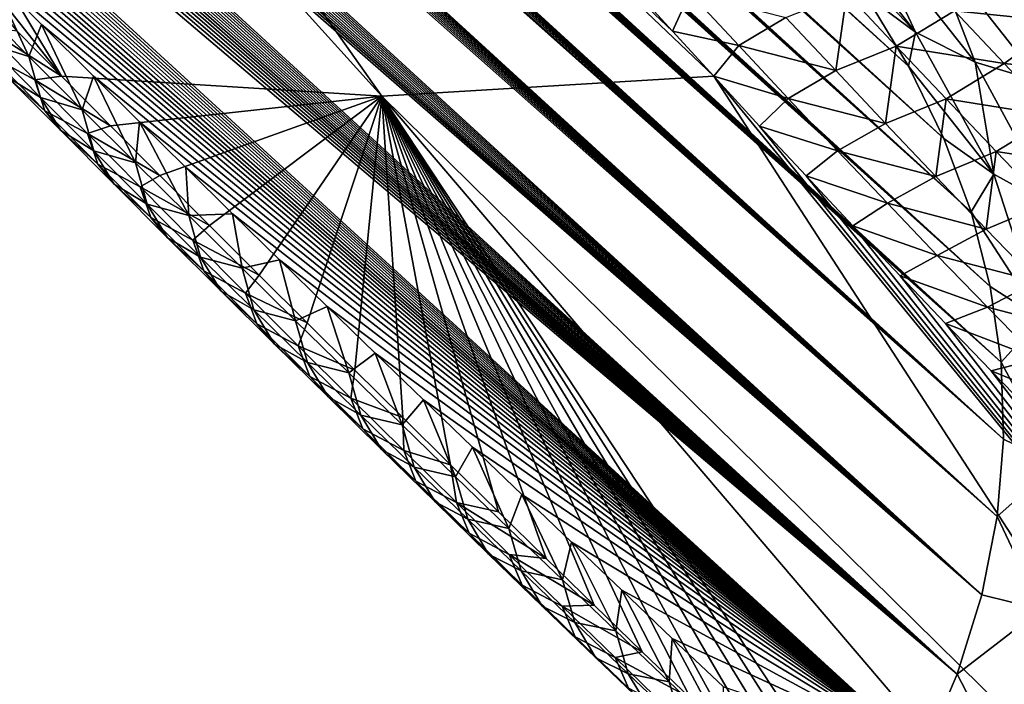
# Model space of a CAD drawing. Header units: metres. Extents: x -82 to 82, y -464 to 32.
# Tile 255 of 409: x 46.47 to 50.74, y -59.53 to -56.65. Entities that reach past the tile are written whole.
import ezdxf

# ---------------------------------------------------------------- set-up
doc = ezdxf.new("R2010")
doc.units = ezdxf.units.M
doc.layers.add('solid_K244121000C07', color=7, linetype='CONTINUOUS')

msp = doc.modelspace()

# ---------------------------------------------------------------- linework, layer by layer
at = {"layer": 'solid_K244121000C07'}
for points in [[(61.631996, -56.849319, 54.552105), (40.66814, -37.972694, 35.794323), (40.728973, -37.791538, 35.631664)], [(62.209717, -56.540936, 54.312782), (61.631996, -56.849319, 54.552105), (40.728973, -37.791538, 35.631664)], [(61.631996, -56.849319, 54.552105), (40.617599, -38.174721, 35.973637), (40.66814, -37.972694, 35.794323)], [(50.329369, -56.849167, 66.917664), (29.945398, -38.178215, 47.651592), (30.137812, -38.402126, 47.596096)], [(50.329369, -56.849167, 66.917664), (50.142754, -56.54076, 67.514549), (29.945398, -38.178215, 47.651592)], [(61.631996, -56.849319, 54.552105), (40.579266, -38.398842, 36.170464), (40.617599, -38.174721, 35.973637)], [(50.329369, -56.849167, 66.917664), (30.137812, -38.402126, 47.596096), (30.349646, -38.649281, 47.552486)], [(61.039097, -57.163033, 54.758682), (40.554665, -38.646141, 36.385517), (40.579266, -38.398842, 36.170464)], [(61.631996, -56.849319, 54.552105), (61.039097, -57.163033, 54.758682), (40.579266, -38.398842, 36.170464)], [(50.329369, -56.849167, 66.917664), (30.349646, -38.649281, 47.552486), (30.582144, -38.921062, 47.522865)], [(61.039097, -57.163033, 54.758682), (40.545719, -38.917946, 36.619766), (40.554665, -38.646141, 36.385517)], [(50.329369, -56.849167, 66.917664), (30.582144, -38.921062, 47.522865), (30.706606, -39.066704, 47.513947)], [(61.039097, -57.163033, 54.758682), (40.547874, -39.06361, 36.744553), (40.545719, -38.917946, 36.619766)], [(50.48201, -57.16291, 66.308578), (30.706606, -39.066704, 47.513947), (30.836563, -39.218914, 47.509056)], [(50.48201, -57.16291, 66.308578), (50.329369, -56.849167, 66.917664), (30.706606, -39.066704, 47.513947)], [(61.039097, -57.163033, 54.758682), (40.554585, -39.215878, 36.874485), (40.547874, -39.06361, 36.744553)], [(50.48201, -57.16291, 66.308578), (30.836563, -39.218914, 47.509056), (30.972158, -39.377872, 47.508381)], [(60.431091, -57.481873, 54.931973), (40.566017, -39.374905, 37.00967), (40.554585, -39.215878, 36.874485)], [(61.039097, -57.163033, 54.758682), (60.431091, -57.481873, 54.931973), (40.554585, -39.215878, 36.874485)], [(50.48201, -57.16291, 66.308578), (30.972158, -39.377872, 47.508381), (31.113953, -39.544106, 47.512585)], [(60.431091, -57.481873, 54.931973), (40.582859, -39.541218, 37.150597), (40.566017, -39.374905, 37.00967)], [(50.48201, -57.16291, 66.308578), (31.113953, -39.544106, 47.512585), (31.261721, -39.717461, 47.521469)], [(60.431091, -57.481873, 54.931973), (40.604885, -39.714657, 37.29705), (40.582859, -39.541218, 37.150597)], [(50.48201, -57.16291, 66.308578), (31.261721, -39.717461, 47.521469), (31.41572, -39.898212, 47.535343)], [(60.431091, -57.481873, 54.931973), (40.632435, -39.8955, 37.449268), (40.604885, -39.714657, 37.29705)], [(50.48201, -57.16291, 66.308578), (31.41572, -39.898212, 47.535343), (31.576515, -40.086906, 47.55484)], [(60.431091, -57.481873, 54.931973), (40.666206, -40.084286, 37.607754), (40.632435, -39.8955, 37.449268)], [(50.600136, -57.481781, 65.687431), (31.576515, -40.086906, 47.55484), (31.743795, -40.283306, 47.579674)], [(50.600136, -57.481781, 65.687431), (50.48201, -57.16291, 66.308578), (31.576515, -40.086906, 47.55484)], [(60.431091, -57.481873, 54.931973), (40.705879, -40.280777, 37.772213), (40.666206, -40.084286, 37.607754)], [(50.600136, -57.481781, 65.687431), (31.743795, -40.283306, 47.579674), (31.917967, -40.487816, 47.610321)], [(59.808079, -57.805595, 55.07132), (40.751965, -40.48539, 37.943024), (40.705879, -40.280777, 37.772213)], [(60.431091, -57.481873, 54.931973), (59.808079, -57.805595, 55.07132), (40.705879, -40.280777, 37.772213)], [(50.600136, -57.481781, 65.687431), (31.917967, -40.487816, 47.610321), (32.099594, -40.700974, 47.647415)], [(59.808079, -57.805595, 55.07132), (40.805164, -40.698666, 38.120697), (40.751965, -40.48539, 37.943024)], [(50.600136, -57.481781, 65.687431), (32.099594, -40.700974, 47.647415), (32.288296, -40.922489, 47.690598)], [(59.808079, -57.805595, 55.07132), (40.865089, -40.920315, 38.30489), (40.805164, -40.698666, 38.120697)], [(50.600136, -57.481781, 65.687431), (32.288296, -40.922489, 47.690598), (32.484646, -41.152908, 47.74052)], [(59.808079, -57.805595, 55.07132), (40.932426, -41.150879, 38.496105), (40.865089, -40.920315, 38.30489)], [(50.683098, -57.805531, 65.05439), (32.484646, -41.152908, 47.74052), (32.689198, -41.392757, 47.797813)], [(50.683098, -57.805531, 65.05439), (50.600136, -57.481781, 65.687431), (32.484646, -41.152908, 47.74052)], [(59.808079, -57.805595, 55.07132), (41.007839, -41.390888, 38.694836), (40.932426, -41.150879, 38.496105)], [(50.683098, -57.805531, 65.05439), (32.689198, -41.392757, 47.797813), (32.901535, -41.641708, 47.862076)], [(59.170135, -58.133923, 55.175957), (41.090893, -41.640015, 38.900707), (41.007839, -41.390888, 38.694836)], [(59.808079, -57.805595, 55.07132), (59.170135, -58.133923, 55.175957), (41.007839, -41.390888, 38.694836)], [(50.683098, -57.805531, 65.05439), (32.901535, -41.641708, 47.862076), (33.122406, -41.900455, 47.934143)], [(59.170135, -58.133923, 55.175957), (41.182495, -41.898945, 39.114384), (41.090893, -41.640015, 38.900707)], [(50.683098, -57.805531, 65.05439), (33.122406, -41.900455, 47.934143), (33.352306, -42.169472, 48.01458)], [(59.170135, -58.133923, 55.175957), (41.283245, -42.168156, 39.336304), (41.182495, -41.898945, 39.114384)], [(50.683098, -57.805531, 65.05439), (33.352306, -42.169472, 48.01458), (33.510307, -42.354298, 48.072578)], [(59.170135, -58.133923, 55.175957), (41.355198, -42.353115, 39.488579), (41.283245, -42.168156, 39.336304)], [(50.730152, -58.133881, 64.409592), (33.510307, -42.354298, 48.072578), (33.672401, -42.543785, 48.134418)], [(50.730152, -58.133881, 64.409592), (50.683098, -57.805531, 65.05439), (33.510307, -42.354298, 48.072578)], [(59.170135, -58.133923, 55.175957), (41.431351, -42.542736, 39.644592), (41.355198, -42.353115, 39.488579)], [(50.730152, -58.133881, 64.409592), (33.672401, -42.543785, 48.134418), (33.838902, -42.738213, 48.200451)], [(58.517349, -58.466537, 55.245022), (41.512077, -42.737301, 39.804619), (41.431351, -42.542736, 39.644592)], [(59.170135, -58.133923, 55.175957), (58.517349, -58.466537, 55.245022), (41.431351, -42.542736, 39.644592)], [(50.730152, -58.133881, 64.409592), (33.838902, -42.738213, 48.200451), (34.009907, -42.937672, 48.270786)], [(58.517349, -58.466537, 55.245022), (41.597504, -42.936897, 39.968742), (41.512077, -42.737301, 39.804619)], [(50.730152, -58.133881, 64.409592), (34.009907, -42.937672, 48.270786), (34.185036, -43.141853, 48.345032)], [(58.517349, -58.466537, 55.245022), (41.687199, -43.141224, 40.136631), (41.597504, -42.936897, 39.968742)], [(50.730152, -58.133881, 64.409592), (34.185036, -43.141853, 48.345032), (34.364594, -43.351025, 48.423531)], [(58.517349, -58.466537, 55.245022), (41.78154, -43.350536, 40.308552), (41.687199, -43.141224, 40.136631)], [(50.730152, -58.133881, 64.409592), (34.364594, -43.351025, 48.423531), (34.548943, -43.565495, 48.506702)], [(58.517349, -58.466537, 55.245022), (41.880962, -43.565151, 40.484821), (41.78154, -43.350536, 40.308552)], [(50.730152, -58.133881, 64.409592), (34.548943, -43.565495, 48.506702), (34.738377, -43.785522, 48.594879)], [(58.517349, -58.466537, 55.245022), (41.985832, -43.785328, 40.665714), (41.880962, -43.565151, 40.484821)], [(50.730152, -58.133881, 64.409592), (34.738377, -43.785522, 48.594879), (34.932461, -44.010754, 48.687576)], [(58.517349, -58.466537, 55.245022), (42.095623, -44.010708, 40.85083), (41.985832, -43.785328, 40.665714)], [(50.740437, -58.466511, 63.753208), (34.932461, -44.010754, 48.687576), (35.131344, -44.241322, 48.784996)], [(50.740437, -58.466511, 63.753208), (50.730152, -58.133881, 64.409592), (34.932461, -44.010754, 48.687576)], [(58.517349, -58.466537, 55.245022), (42.210552, -44.241425, 41.040306), (42.095623, -44.010708, 40.85083)], [(50.740437, -58.466511, 63.753208), (35.131344, -44.241322, 48.784996), (35.335449, -44.477577, 48.887611)], [(57.849693, -58.803059, 55.277504), (42.331131, -44.477829, 41.234516), (42.210552, -44.241425, 41.040306)], [(58.517349, -58.466537, 55.245022), (57.849693, -58.803059, 55.277504), (42.210552, -44.241425, 41.040306)], [(50.740437, -58.466511, 63.753208), (35.335449, -44.477577, 48.887611), (35.545185, -44.71986, 48.995914)], [(57.849693, -58.803059, 55.277504), (42.457878, -44.720261, 41.433826), (42.331131, -44.477829, 41.234516)], [(50.740437, -58.466511, 63.753208), (35.545185, -44.71986, 48.995914), (35.76033, -44.967999, 49.109638)], [(57.849693, -58.803059, 55.277504), (42.590511, -44.968548, 41.638039), (42.457878, -44.720261, 41.433826)], [(50.740437, -58.466511, 63.753208), (35.76033, -44.967999, 49.109638), (35.980694, -45.221844, 49.228584)], [(57.849693, -58.803059, 55.277504), (42.728821, -45.222546, 41.846981), (42.590511, -44.968548, 41.638039)], [(50.740437, -58.466511, 63.753208), (35.980694, -45.221844, 49.228584), (36.20676, -45.481785, 49.353333)], [(57.849693, -58.803059, 55.277504), (42.873425, -45.482639, 42.061081), (42.728821, -45.222546, 41.846981)], [(50.740437, -58.466511, 63.753208), (36.20676, -45.481785, 49.353333), (36.380344, -45.680965, 49.451046)], [(57.849693, -58.803059, 55.277504), (42.98637, -45.681934, 42.2253), (42.873425, -45.482639, 42.061081)], [(50.712955, -58.803043, 63.085304), (36.380344, -45.680965, 49.451046), (36.557587, -45.883938, 49.552559)], [(50.712955, -58.803043, 63.085304), (50.740437, -58.466511, 63.753208), (36.380344, -45.680965, 49.451046)], [(57.849693, -58.803059, 55.277504), (43.103432, -45.885017, 42.392826), (42.98637, -45.681934, 42.2253)], [(50.712955, -58.803043, 63.085304), (36.557587, -45.883938, 49.552559), (36.738132, -46.090424, 49.657444)], [(57.167198, -59.143036, 55.272293), (43.224148, -46.09161, 42.563339), (43.103432, -45.885017, 42.392826)], [(57.849693, -58.803059, 55.277504), (57.167198, -59.143036, 55.272293), (43.103432, -45.885017, 42.392826)], [(50.712955, -58.803043, 63.085304), (36.738132, -46.090424, 49.657444), (36.921955, -46.3004, 49.765678)], [(57.167198, -59.143036, 55.272293), (43.348499, -46.301697, 42.736813), (43.224148, -46.09161, 42.563339)], [(50.712955, -58.803043, 63.085304), (36.921955, -46.3004, 49.765678), (37.109291, -46.514046, 49.877552)], [(57.167198, -59.143036, 55.272293), (43.476788, -46.515453, 42.91346), (43.348499, -46.301697, 42.736813)], [(50.712955, -58.803043, 63.085304), (37.109291, -46.514046, 49.877552), (37.300381, -46.731544, 49.993359)], [(57.167198, -59.143036, 55.272293), (43.609333, -46.733059, 43.093491), (43.476788, -46.515453, 42.91346)], [(50.712955, -58.803043, 63.085304), (37.300381, -46.731544, 49.993359), (37.495464, -46.953072, 50.113388)], [(57.167198, -59.143036, 55.272293), (43.746445, -46.954693, 43.277119), (43.609333, -46.733059, 43.093491)], [(50.712955, -58.803043, 63.085304), (37.495464, -46.953072, 50.113388), (37.694683, -47.178738, 50.237812)], [(57.167198, -59.143036, 55.272293), (43.888298, -47.180462, 43.464474), (43.746445, -46.954693, 43.277119)], [(50.712955, -58.803043, 63.085304), (37.694683, -47.178738, 50.237812), (37.897545, -47.408176, 50.36602)], [(57.167198, -59.143036, 55.272293), (44.034248, -47.41, 43.655113), (43.888298, -47.180462, 43.464474)], [(50.712955, -58.803043, 63.085304), (37.897545, -47.408176, 50.36602), (38.104172, -47.641479, 50.498177)], [(57.167198, -59.143036, 55.272293), (44.184471, -47.643402, 43.849152), (44.034248, -47.41, 43.655113)], [(50.646599, -59.143024, 62.406017), (38.104172, -47.641479, 50.498177), (38.314854, -47.878845, 50.634636)], [(50.646599, -59.143024, 62.406017), (50.712955, -58.803043, 63.085304), (38.104172, -47.641479, 50.498177)], [(57.167198, -59.143036, 55.272293), (44.339344, -47.880867, 44.046837), (44.184471, -47.643402, 43.849152)], [(50.646599, -59.143024, 62.406017), (38.314854, -47.878845, 50.634636), (38.529877, -48.120476, 50.775753)], [(56.46994, -59.485958, 55.228172), (44.499245, -48.122589, 44.248425), (44.339344, -47.880867, 44.046837)], [(57.167198, -59.143036, 55.272293), (56.46994, -59.485958, 55.228172), (44.339344, -47.880867, 44.046837)], [(50.646599, -59.143024, 62.406017), (38.529877, -48.120476, 50.775753), (38.749519, -48.36657, 50.921886)], [(56.46994, -59.485958, 55.228172), (44.664551, -48.368771, 44.454166), (44.499245, -48.122589, 44.248425)], [(50.646599, -59.143024, 62.406017), (38.749519, -48.36657, 50.921886), (38.973816, -48.617138, 51.073048)], [(56.46994, -59.485958, 55.228172), (44.835285, -48.619427, 44.664089), (44.664551, -48.368771, 44.454166)], [(50.646599, -59.143024, 62.406017), (38.973816, -48.617138, 51.073048), (39.202213, -48.871815, 51.22855)], [(56.46994, -59.485958, 55.228172), (45.010712, -48.874187, 44.877705), (44.835285, -48.619427, 44.664089)], [(50.646599, -59.143024, 62.406017), (39.202213, -48.871815, 51.22855), (39.434986, -49.130768, 51.388744)], [(56.46994, -59.485958, 55.228172), (45.1912, -49.133224, 45.095257), (45.010712, -48.874187, 44.877705)], [(50.646599, -59.143024, 62.406017), (39.434986, -49.130768, 51.388744), (39.624584, -49.34116, 51.520569)], [(56.46994, -59.485958, 55.228172), (45.339546, -49.343678, 45.272335), (45.1912, -49.133224, 45.095257)], [(50.646599, -59.143024, 62.406017), (39.624584, -49.34116, 51.520569), (39.817375, -49.554543, 51.655895)], [(56.46994, -59.485958, 55.228172), (45.491669, -49.557117, 45.452271), (45.339546, -49.343678, 45.272335)], [(50.646599, -59.143024, 62.406017), (39.817375, -49.554543, 51.655895), (40.013531, -49.771027, 51.794956)], [(56.46994, -59.485958, 55.228172), (45.647808, -49.773655, 45.635227), (45.491669, -49.557117, 45.452271)], [(50.646599, -59.143024, 62.406017), (40.013531, -49.771027, 51.794956), (40.213226, -49.990715, 51.937954)], [(56.46994, -59.485958, 55.228172), (45.808186, -49.993401, 45.821354), (45.647808, -49.773655, 45.635227)], [(50.646599, -59.143024, 62.406017), (40.213226, -49.990715, 51.937954), (40.416088, -50.213379, 52.0844)], [(56.46994, -59.485958, 55.228172), (45.972279, -50.216106, 46.010315), (45.808186, -49.993401, 45.821354)], [(50.540169, -59.48595, 61.715515), (40.416088, -50.213379, 52.0844), (40.621952, -50.4389, 52.234081)], [(50.540169, -59.48595, 61.715515), (50.646599, -59.143024, 62.406017), (40.416088, -50.213379, 52.0844)], [(56.46994, -59.485958, 55.228172), (46.139862, -50.441673, 46.201977), (45.972279, -50.216106, 46.010315)], [(50.540169, -59.48595, 61.715515), (40.621952, -50.4389, 52.234081), (40.831039, -50.667419, 52.387291)], [(55.757961, -59.831238, 55.143826), (46.311241, -50.670235, 46.396534), (46.139862, -50.441673, 46.201977)], [(56.46994, -59.485958, 55.228172), (55.757961, -59.831238, 55.143826), (46.139862, -50.441673, 46.201977)], [(50.540169, -59.48595, 61.715515), (40.831039, -50.667419, 52.387291), (41.043571, -50.899067, 52.544308)], [(55.757961, -59.831238, 55.143826), (46.486725, -50.90192, 46.594173), (46.311241, -50.670235, 46.396534)], [(50.540169, -59.48595, 61.715515), (41.043571, -50.899067, 52.544308), (41.259766, -51.133972, 52.705421)], [(55.757961, -59.831238, 55.143826), (46.666615, -51.136856, 46.795094), (46.486725, -50.90192, 46.594173)], [(50.540169, -59.48595, 61.715515), (41.259766, -51.133972, 52.705421), (41.479843, -51.372261, 52.870914)], [(55.757961, -59.831238, 55.143826), (46.851215, -51.375179, 46.999489), (46.666615, -51.136856, 46.795094)], [(50.540169, -59.48595, 61.715515), (41.479843, -51.372261, 52.870914), (41.666374, -51.573517, 53.012379)], [(55.757961, -59.831238, 55.143826), (47.008865, -51.576458, 47.172615), (46.851215, -51.375179, 46.999489)], [(50.540169, -59.48595, 61.715515), (41.666374, -51.573517, 53.012379), (41.855709, -51.777195, 53.157013)], [(55.757961, -59.831238, 55.143826), (47.169926, -51.780155, 47.348255), (47.008865, -51.576458, 47.172615)], [(50.540169, -59.48595, 61.715515), (41.855709, -51.777195, 53.157013), (42.047432, -51.983047, 53.304234)], [(55.757961, -59.831238, 55.143826), (47.333775, -51.986034, 47.526035), (47.169926, -51.780155, 47.348255)], [(50.540169, -59.48595, 61.715515), (42.047432, -51.983047, 53.304234), (42.241642, -52.191128, 53.454182)], [(55.757961, -59.831238, 55.143826), (47.500565, -52.194141, 47.706055), (47.333775, -51.986034, 47.526035)], [(50.540169, -59.48595, 61.715515), (42.241642, -52.191128, 53.454182), (42.438484, -52.401508, 53.607063)], [(55.757961, -59.831238, 55.143826), (47.670513, -52.404545, 47.888428), (47.500565, -52.194141, 47.706055)], [(50.540169, -59.48595, 61.715515), (42.438484, -52.401508, 53.607063), (42.638107, -52.614262, 53.763081)], [(55.757961, -59.831238, 55.143826), (47.843834, -52.617317, 48.073292), (47.670513, -52.404545, 47.888428)], [(46.65612, -56.892929, 55.050716), (43.232174, -52.544346, 50.766697), (44.05843, -52.572304, 49.83709)], [(46.65612, -56.892929, 55.050716), (46.463226, -56.696922, 54.888283), (43.232174, -52.544346, 50.766697)], [(44.910248, -52.544346, 48.930847), (48.045006, -56.979919, 53.481045), (44.05843, -52.572304, 49.83709)], [(44.910248, -52.544346, 48.930847), (49.484135, -56.893215, 51.95734), (48.045006, -56.979919, 53.481045)], [(44.910248, -52.544346, 48.930847), (49.305855, -56.698071, 51.780556), (49.484135, -56.893215, 51.95734)], [(44.910248, -52.544346, 48.930847), (49.129684, -56.503654, 51.604942), (49.305855, -56.698071, 51.780556)], [(46.65612, -56.892929, 55.050716), (44.05843, -52.572304, 49.83709), (48.045006, -56.979919, 53.481045)], [(50.540169, -59.48595, 61.715515), (42.638107, -52.614262, 53.763081), (42.84066, -52.82946, 53.92244)], [(55.757961, -59.831238, 55.143826), (48.020737, -52.832531, 48.260765), (47.843834, -52.617317, 48.073292)], [(50.540169, -59.48595, 61.715515), (42.84066, -52.82946, 53.92244), (43.046288, -53.047173, 54.085339)], [(55.757961, -59.831238, 55.143826), (48.201439, -53.050251, 48.450981), (48.020737, -52.832531, 48.260765)], [(50.540169, -59.48595, 61.715515), (43.046288, -53.047173, 54.085339), (43.255142, -53.267475, 54.251984)], [(55.757961, -59.831238, 55.143826), (48.386154, -53.270554, 48.644066), (48.201439, -53.050251, 48.450981)], [(50.540169, -59.48595, 61.715515), (43.255142, -53.267475, 54.251984), (43.467373, -53.490433, 54.422573)], [(55.757961, -59.831238, 55.143826), (48.575089, -53.4935, 48.840153), (48.386154, -53.270554, 48.644066)], [(50.392349, -59.83123, 61.01395), (43.467373, -53.490433, 54.422573), (43.682617, -53.715855, 54.596603)], [(50.392349, -59.83123, 61.01395), (50.540169, -59.48595, 61.715515), (43.467373, -53.490433, 54.422573)], [(55.757961, -59.831238, 55.143826), (48.767708, -53.718899, 49.038918), (48.575089, -53.4935, 48.840153)], [(50.392349, -59.83123, 61.01395), (43.682617, -53.715855, 54.596603), (43.900558, -53.943577, 54.773624)], [(55.031441, -60.178242, 55.017887), (48.963539, -53.946579, 49.240089), (48.767708, -53.718899, 49.038918)], [(55.757961, -59.831238, 55.143826), (55.031441, -60.178242, 55.017887), (48.767708, -53.718899, 49.038918)], [(50.392349, -59.83123, 61.01395), (43.900558, -53.943577, 54.773624), (44.121422, -54.17371, 54.953938)], [(55.031441, -60.178242, 55.017887), (49.13419, -54.143639, 49.414585), (48.963539, -53.946579, 49.240089)], [(50.392349, -59.83123, 61.01395), (44.121422, -54.17371, 54.953938), (44.345421, -54.406364, 55.13784)], [(55.031441, -60.178242, 55.017887), (49.307636, -54.342537, 49.591118), (49.13419, -54.143639, 49.414585)], [(55.031441, -60.178242, 55.017887), (49.484074, -54.543343, 49.76981), (49.307636, -54.342537, 49.591118)], [(50.392349, -59.83123, 61.01395), (44.345421, -54.406364, 55.13784), (44.572781, -54.641655, 55.325626)], [(55.031441, -60.178242, 55.017887), (49.663712, -54.746136, 49.950787), (49.484074, -54.543343, 49.76981)], [(50.392349, -59.83123, 61.01395), (44.572781, -54.641655, 55.325626), (44.803722, -54.879692, 55.517593)], [(55.031441, -60.178242, 55.017887), (49.846745, -54.950981, 50.134178), (49.663712, -54.746136, 49.950787)], [(50.392349, -59.83123, 61.01395), (44.803722, -54.879692, 55.517593), (45.038475, -55.12059, 55.714035)], [(55.031441, -60.178242, 55.017887), (50.033379, -55.157959, 50.320103), (49.846745, -54.950981, 50.134178)], [(50.392349, -59.83123, 61.01395), (45.038475, -55.12059, 55.714035), (45.277256, -55.364456, 55.915245)], [(55.031441, -60.178242, 55.017887), (50.223804, -55.367138, 50.508698), (50.033379, -55.157959, 50.320103)], [(50.392349, -59.83123, 61.01395), (45.277256, -55.364456, 55.915245), (45.485302, -55.575939, 56.091717)], [(55.031441, -60.178242, 55.017887), (50.418213, -55.578602, 50.700077), (50.223804, -55.367138, 50.508698)], [(50.392349, -59.83123, 61.01395), (45.485302, -55.575939, 56.091717), (45.696445, -55.789932, 56.271599)], [(55.031441, -60.178242, 55.017887), (50.616322, -55.792599, 50.894264), (50.418213, -55.578602, 50.700077)], [(50.392349, -59.83123, 61.01395), (45.696445, -55.789932, 56.271599), (45.910572, -56.006382, 56.454708)], [(55.031441, -60.178242, 55.017887), (50.81794, -56.009079, 51.091156), (50.616322, -55.792599, 50.894264)], [(50.392349, -59.83123, 61.01395), (45.910572, -56.006382, 56.454708), (46.12759, -56.225113, 56.641052)], [(50.359436, -56.701447, 67.705803), (49.886051, -56.102234, 68.8592), (49.922565, -56.237858, 68.099121)], [(50.135242, -56.220757, 69.039841), (49.886051, -56.102234, 68.8592), (50.359436, -56.701447, 67.705803)], [(50.617092, -56.831795, 67.865173), (50.135242, -56.220757, 69.039841), (50.359436, -56.701447, 67.705803)], [(50.409576, -56.292637, 69.208214), (50.135242, -56.220757, 69.039841), (50.617092, -56.831795, 67.865173)], [(50.392349, -59.83123, 61.01395), (46.12759, -56.225113, 56.641052), (46.347397, -56.445938, 56.830624)], [(50.359436, -56.701447, 67.705803), (49.922565, -56.237858, 68.099121), (50.142754, -56.54076, 67.514549)], [(50.900959, -56.916756, 68.010002), (50.409576, -56.292637, 69.208214), (50.617092, -56.831795, 67.865173)], [(50.701591, -56.315926, 69.359734), (50.409576, -56.292637, 69.208214), (50.900959, -56.916756, 68.010002)], [(51.003349, -56.289982, 69.490295), (50.701591, -56.315926, 69.359734), (51.203316, -56.954021, 68.136353)], [(51.203316, -56.954021, 68.136353), (50.701591, -56.315926, 69.359734), (50.900959, -56.916756, 68.010002)], [(50.779869, -56.429928, 51.322079), (50.995197, -56.657619, 51.529831), (50.528286, -56.610004, 51.398846)], [(46.514565, -56.807148, 56.722416), (46.347397, -56.445938, 56.830624), (46.283463, -56.575127, 56.521717)], [(50.392349, -59.83123, 61.01395), (46.347397, -56.445938, 56.830624), (46.569908, -56.668682, 57.023426)], [(46.514565, -56.807148, 56.722416), (46.569908, -56.668682, 57.023426), (46.347397, -56.445938, 56.830624)], [(49.380699, -56.530735, 51.479927), (49.305855, -56.698071, 51.780556), (49.129684, -56.503654, 51.604942)], [(49.380699, -56.530735, 51.479927), (49.593353, -56.760448, 51.685406), (49.305855, -56.698071, 51.780556)], [(49.797363, -56.638222, 51.457325), (49.593353, -56.760448, 51.685406), (49.380699, -56.530735, 51.479927)], [(50.060631, -56.533375, 51.311619), (50.012959, -56.869015, 51.665085), (49.797363, -56.638222, 51.457325)], [(50.060631, -56.533375, 51.311619), (50.275597, -56.763035, 51.519066), (50.012959, -56.869015, 51.665085)], [(50.060631, -56.533375, 51.311619), (50.528286, -56.610004, 51.398846), (50.275597, -56.763035, 51.519066)], [(50.359436, -56.701447, 67.705803), (50.142754, -56.54076, 67.514549), (50.329369, -56.849167, 66.917664)], [(46.514565, -56.807148, 56.722416), (46.283463, -56.575127, 56.521717), (46.333778, -56.751774, 56.261311)], [(49.797363, -56.638222, 51.457325), (50.012959, -56.869015, 51.665085), (49.593353, -56.760448, 51.685406)], [(50.275597, -56.763035, 51.519066), (50.528286, -56.610004, 51.398846), (50.74408, -56.838348, 51.606537)], [(50.995197, -56.657619, 51.529831), (50.74408, -56.838348, 51.606537), (50.528286, -56.610004, 51.398846)], [(46.312263, -56.674931, 55.11113), (46.463226, -56.696922, 54.888283), (46.65612, -56.892929, 55.050716)], [(46.540436, -56.908554, 55.308929), (46.312263, -56.674931, 55.11113), (46.65612, -56.892929, 55.050716)], [(46.354057, -56.809101, 55.551727), (46.312263, -56.674931, 55.11113), (46.540436, -56.908554, 55.308929)], [(46.745701, -57.038254, 56.924152), (46.569908, -56.668682, 57.023426), (46.514565, -56.807148, 56.722416)], [(50.392349, -59.83123, 61.01395), (46.569908, -56.668682, 57.023426), (46.795025, -56.893162, 57.219456)], [(46.745701, -57.038254, 56.924152), (46.795025, -56.893162, 57.219456), (46.569908, -56.668682, 57.023426)], [(50.995197, -56.657619, 51.529831), (51.211521, -56.884438, 51.737526), (50.74408, -56.838348, 51.606537)], [(49.593353, -56.760448, 51.685406), (49.484135, -56.893215, 51.95734), (49.305855, -56.698071, 51.780556)], [(50.698048, -57.318314, 66.514191), (50.359436, -56.701447, 67.705803), (50.329369, -56.849167, 66.917664)], [(50.617092, -56.831795, 67.865173), (50.359436, -56.701447, 67.705803), (50.698048, -57.318314, 66.514191)], [(46.56509, -56.98468, 56.462662), (46.333778, -56.751774, 56.261311), (46.421047, -56.89505, 55.990486)], [(46.514565, -56.807148, 56.722416), (46.333778, -56.751774, 56.261311), (46.56509, -56.98468, 56.462662)], [(49.593353, -56.760448, 51.685406), (49.806988, -56.989227, 51.890873), (49.484135, -56.893215, 51.95734)], [(50.012959, -56.869015, 51.665085), (49.806988, -56.989227, 51.890873), (49.593353, -56.760448, 51.685406)], [(50.275597, -56.763035, 51.519066), (50.229549, -57.098873, 51.872829), (50.012959, -56.869015, 51.665085)], [(50.275597, -56.763035, 51.519066), (50.49155, -56.991783, 51.726482), (50.229549, -57.098873, 51.872829)], [(50.275597, -56.763035, 51.519066), (50.74408, -56.838348, 51.606537), (50.49155, -56.991783, 51.726482)], [(46.583649, -57.042542, 55.751419), (46.354057, -56.809101, 55.551727), (46.540436, -56.908554, 55.308929)], [(46.421047, -56.89505, 55.990486), (46.354057, -56.809101, 55.551727), (46.583649, -57.042542, 55.751419)], [(46.745701, -57.038254, 56.924152), (46.514565, -56.807148, 56.722416), (46.56509, -56.98468, 56.462662)], [(50.698048, -57.318314, 66.514191), (50.329369, -56.849167, 66.917664), (50.48201, -57.16291, 66.308578)], [(50.49155, -56.991783, 51.726482), (50.74408, -56.838348, 51.606537), (50.960861, -57.065796, 51.81419)], [(50.960857, -57.461945, 66.652298), (50.617092, -56.831795, 67.865173), (50.698048, -57.318314, 66.514191)], [(50.900959, -56.916756, 68.010002), (50.617092, -56.831795, 67.865173), (50.960857, -57.461945, 66.652298)], [(51.211521, -56.884438, 51.737526), (50.960861, -57.065796, 51.81419), (50.74408, -56.838348, 51.606537)], [(46.652676, -57.128979, 56.192474), (46.421047, -56.89505, 55.990486), (46.583649, -57.042542, 55.751419)], [(46.56509, -56.98468, 56.462662), (46.421047, -56.89505, 55.990486), (46.652676, -57.128979, 56.192474)], [(46.540436, -56.908554, 55.308929), (46.65612, -56.892929, 55.050716), (46.868828, -57.108295, 55.230816)], [(46.868828, -57.108295, 55.230816), (46.65612, -56.892929, 55.050716), (48.045006, -56.979919, 53.481045)], [(46.976879, -57.268448, 57.126904), (46.795025, -56.893162, 57.219456), (46.745701, -57.038254, 56.924152)], [(50.392349, -59.83123, 61.01395), (46.795025, -56.893162, 57.219456), (46.994068, -57.090862, 57.393627)], [(46.976879, -57.268448, 57.126904), (46.994068, -57.090862, 57.393627), (46.795025, -56.893162, 57.219456)], [(48.045006, -56.979919, 53.481045), (49.484135, -56.893215, 51.95734), (52.185547, -61.059891, 57.265736)], [(49.484135, -56.893215, 51.95734), (52.87553, -61.042473, 56.526867), (52.185547, -61.059891, 57.265736)], [(49.484135, -56.893215, 51.95734), (49.683174, -57.10923, 52.153641), (52.87553, -61.042473, 56.526867)], [(49.806988, -56.989227, 51.890873), (49.683174, -57.10923, 52.153641), (49.484135, -56.893215, 51.95734)], [(50.012959, -56.869015, 51.665085), (50.229549, -57.098873, 51.872829), (49.806988, -56.989227, 51.890873)], [(46.768688, -57.141209, 55.507744), (46.540436, -56.908554, 55.308929), (46.868828, -57.108295, 55.230816)], [(46.583649, -57.042542, 55.751419), (46.540436, -56.908554, 55.308929), (46.768688, -57.141209, 55.507744)], [(46.796455, -57.216656, 56.665031), (46.56509, -56.98468, 56.462662), (46.652676, -57.128979, 56.192474)], [(46.745701, -57.038254, 56.924152), (46.56509, -56.98468, 56.462662), (46.796455, -57.216656, 56.665031)], [(47.082806, -57.324123, 55.41301), (46.868828, -57.108295, 55.230816), (48.045006, -56.979919, 53.481045)], [(47.297832, -57.540165, 55.597111), (47.082806, -57.324123, 55.41301), (48.045006, -56.979919, 53.481045)], [(47.513687, -57.756187, 55.782932), (47.297832, -57.540165, 55.597111), (48.045006, -56.979919, 53.481045)], [(47.720715, -57.96257, 55.962093), (47.513687, -57.756187, 55.782932), (48.045006, -56.979919, 53.481045)], [(47.928101, -58.168514, 56.142483), (47.720715, -57.96257, 55.962093), (48.045006, -56.979919, 53.481045)], [(48.135643, -58.373821, 56.323929), (47.928101, -58.168514, 56.142483), (48.045006, -56.979919, 53.481045)], [(51.511486, -61.042473, 58.019165), (48.045006, -56.979919, 53.481045), (52.185547, -61.059891, 57.265736)], [(48.34314, -58.578297, 56.50626), (48.135643, -58.373821, 56.323929), (48.045006, -56.979919, 53.481045)], [(48.550446, -58.781796, 56.689354), (48.34314, -58.578297, 56.50626), (48.045006, -56.979919, 53.481045)], [(48.757999, -58.984753, 56.8736), (48.550446, -58.781796, 56.689354), (48.045006, -56.979919, 53.481045)], [(48.965931, -59.187286, 57.059113), (48.757999, -58.984753, 56.8736), (48.045006, -56.979919, 53.481045)], [(49.17424, -59.389397, 57.245895), (48.965931, -59.187286, 57.059113), (48.045006, -56.979919, 53.481045)], [(49.382923, -59.591072, 57.433952), (49.17424, -59.389397, 57.245895), (48.045006, -56.979919, 53.481045)], [(49.591984, -59.792313, 57.623287), (49.382923, -59.591072, 57.433952), (48.045006, -56.979919, 53.481045)], [(49.801422, -59.993111, 57.8139), (49.591984, -59.792313, 57.623287), (48.045006, -56.979919, 53.481045)], [(50.011234, -60.193455, 58.005791), (49.801422, -59.993111, 57.8139), (48.045006, -56.979919, 53.481045)], [(50.22142, -60.393345, 58.198963), (50.011234, -60.193455, 58.005791), (48.045006, -56.979919, 53.481045)], [(50.43198, -60.592773, 58.393421), (50.22142, -60.393345, 58.198963), (48.045006, -56.979919, 53.481045)], [(51.511486, -61.042473, 58.019165), (50.43198, -60.592773, 58.393421), (48.045006, -56.979919, 53.481045)], [(49.806988, -56.989227, 51.890873), (50.021599, -57.217072, 52.096336), (49.683174, -57.10923, 52.153641)], [(50.229549, -57.098873, 51.872829), (50.021599, -57.217072, 52.096336), (49.806988, -56.989227, 51.890873)], [(50.49155, -56.991783, 51.726482), (50.447128, -57.327797, 52.080559), (50.229549, -57.098873, 51.872829)], [(50.49155, -56.991783, 51.726482), (50.708488, -57.21962, 51.933872), (50.447128, -57.327797, 52.080559)], [(50.49155, -56.991783, 51.726482), (50.960861, -57.065796, 51.81419), (50.708488, -57.21962, 51.933872)], [(46.813316, -57.275024, 55.952126), (46.583649, -57.042542, 55.751419), (46.768688, -57.141209, 55.507744)], [(46.652676, -57.128979, 56.192474), (46.583649, -57.042542, 55.751419), (46.813316, -57.275024, 55.952126)], [(46.976879, -57.268448, 57.126904), (46.745701, -57.038254, 56.924152), (46.796455, -57.216656, 56.665031)], [(50.708488, -57.21962, 51.933872), (50.960861, -57.065796, 51.81419), (51.178619, -57.292351, 52.021805)], [(46.768688, -57.141209, 55.507744), (46.868828, -57.108295, 55.230816), (47.082806, -57.324123, 55.41301)], [(47.208096, -57.497719, 57.330669), (46.994068, -57.090862, 57.393627), (46.976879, -57.268448, 57.126904)], [(50.392349, -59.83123, 61.01395), (46.994068, -57.090862, 57.393627), (47.194977, -57.289627, 57.570267)], [(47.208096, -57.497719, 57.330669), (47.194977, -57.289627, 57.570267), (46.994068, -57.090862, 57.393627)], [(49.683174, -57.10923, 52.153641), (49.884403, -57.325676, 52.350998), (52.87553, -61.042473, 56.526867)], [(50.021599, -57.217072, 52.096336), (49.884403, -57.325676, 52.350998), (49.683174, -57.10923, 52.153641)], [(50.229549, -57.098873, 51.872829), (50.447128, -57.327797, 52.080559), (50.021599, -57.217072, 52.096336)], [(46.884369, -57.36195, 56.395489), (46.652676, -57.128979, 56.192474), (46.813316, -57.275024, 55.952126)], [(46.796455, -57.216656, 56.665031), (46.652676, -57.128979, 56.192474), (46.884369, -57.36195, 56.395489)], [(46.997028, -57.372894, 55.707561), (46.768688, -57.141209, 55.507744), (47.082806, -57.324123, 55.41301)], [(46.813316, -57.275024, 55.952126), (46.768688, -57.141209, 55.507744), (46.997028, -57.372894, 55.707561)], [(50.698048, -57.318314, 66.514191), (50.48201, -57.16291, 66.308578), (50.600136, -57.481781, 65.687431)], [(47.02787, -57.447689, 56.86842), (46.796455, -57.216656, 56.665031), (46.884369, -57.36195, 56.395489)], [(46.976879, -57.268448, 57.126904), (46.796455, -57.216656, 56.665031), (47.02787, -57.447689, 56.86842)], [(50.021599, -57.217072, 52.096336), (50.237175, -57.443981, 52.301796), (49.884403, -57.325676, 52.350998)], [(50.447128, -57.327797, 52.080559), (50.237175, -57.443981, 52.301796), (50.021599, -57.217072, 52.096336)], [(50.708488, -57.21962, 51.933872), (50.66568, -57.555786, 52.28828), (50.447128, -57.327797, 52.080559)], [(50.708488, -57.21962, 51.933872), (50.926395, -57.446548, 52.141239), (50.66568, -57.555786, 52.28828)], [(50.708488, -57.21962, 51.933872), (51.178619, -57.292351, 52.021805), (50.926395, -57.446548, 52.141239)], [(47.043064, -57.506542, 56.153835), (46.813316, -57.275024, 55.952126), (46.997028, -57.372894, 55.707561)], [(46.884369, -57.36195, 56.395489), (46.813316, -57.275024, 55.952126), (47.043064, -57.506542, 56.153835)], [(47.208096, -57.497719, 57.330669), (46.976879, -57.268448, 57.126904), (47.02787, -57.447689, 56.86842)], [(50.392349, -59.83123, 61.01395), (47.194977, -57.289627, 57.570267), (47.397686, -57.489338, 57.749371)], [(47.208096, -57.497719, 57.330669), (47.397686, -57.489338, 57.749371), (47.194977, -57.289627, 57.570267)], [(46.997028, -57.372894, 55.707561), (47.082806, -57.324123, 55.41301), (47.297832, -57.540165, 55.597111)], [(49.884403, -57.325676, 52.350998), (50.087616, -57.54232, 52.549213), (52.87553, -61.042473, 56.526867)], [(50.237175, -57.443981, 52.301796), (50.087616, -57.54232, 52.549213), (49.884403, -57.325676, 52.350998)], [(50.447128, -57.327797, 52.080559), (50.66568, -57.555786, 52.28828), (50.237175, -57.443981, 52.301796)], [(50.900501, -57.945961, 65.296219), (50.698048, -57.318314, 66.514191), (50.600136, -57.481781, 65.687431)], [(50.960857, -57.461945, 66.652298), (50.698048, -57.318314, 66.514191), (50.900501, -57.945961, 65.296219)], [(47.116135, -57.593964, 56.599518), (46.884369, -57.36195, 56.395489), (47.043064, -57.506542, 56.153835)], [(47.02787, -57.447689, 56.86842), (46.884369, -57.36195, 56.395489), (47.116135, -57.593964, 56.599518)], [(47.225456, -57.603603, 55.908367), (46.997028, -57.372894, 55.707561), (47.297832, -57.540165, 55.597111)], [(47.043064, -57.506542, 56.153835), (46.997028, -57.372894, 55.707561), (47.225456, -57.603603, 55.908367)], [(47.259346, -57.677788, 57.072815), (47.02787, -57.447689, 56.86842), (47.116135, -57.593964, 56.599518)], [(47.208096, -57.497719, 57.330669), (47.02787, -57.447689, 56.86842), (47.259346, -57.677788, 57.072815)], [(50.237175, -57.443981, 52.301796), (50.453709, -57.669956, 52.507256), (50.087616, -57.54232, 52.549213)], [(50.66568, -57.555786, 52.28828), (50.453709, -57.669956, 52.507256), (50.237175, -57.443981, 52.301796)], [(50.926395, -57.446548, 52.141239), (50.885197, -57.782841, 52.495991), (50.66568, -57.555786, 52.28828)], [(47.439358, -57.72607, 57.535431), (47.397686, -57.489338, 57.749371), (47.208096, -57.497719, 57.330669)], [(47.439358, -57.72607, 57.535431), (47.208096, -57.497719, 57.330669), (47.259346, -57.677788, 57.072815)], [(50.392349, -59.83123, 61.01395), (47.397686, -57.489338, 57.749371), (47.602139, -57.689877, 57.930939)], [(47.439358, -57.72607, 57.535431), (47.602139, -57.689877, 57.930939), (47.397686, -57.489338, 57.749371)], [(50.900501, -57.945961, 65.296219), (50.600136, -57.481781, 65.687431), (50.683098, -57.805531, 65.05439)], [(47.272892, -57.737099, 56.356537), (47.043064, -57.506542, 56.153835), (47.225456, -57.603603, 55.908367)], [(47.116135, -57.593964, 56.599518), (47.043064, -57.506542, 56.153835), (47.272892, -57.737099, 56.356537)], [(47.225456, -57.603603, 55.908367), (47.297832, -57.540165, 55.597111), (47.513687, -57.756187, 55.782932)], [(50.087616, -57.54232, 52.549213), (50.29261, -57.75893, 52.748093), (52.87553, -61.042473, 56.526867)], [(50.453709, -57.669956, 52.507256), (50.29261, -57.75893, 52.748093), (50.087616, -57.54232, 52.549213)], [(50.66568, -57.555786, 52.28828), (50.885197, -57.782841, 52.495991), (50.453709, -57.669956, 52.507256)], [(47.347969, -57.82502, 56.804546), (47.116135, -57.593964, 56.599518), (47.272892, -57.737099, 56.356537)], [(47.259346, -57.677788, 57.072815), (47.116135, -57.593964, 56.599518), (47.347969, -57.82502, 56.804546)], [(47.453972, -57.833344, 56.110161), (47.225456, -57.603603, 55.908367), (47.513687, -57.756187, 55.782932)], [(47.272892, -57.737099, 56.356537), (47.225456, -57.603603, 55.908367), (47.453972, -57.833344, 56.110161)], [(50.453709, -57.669956, 52.507256), (50.671188, -57.894997, 52.712715), (50.29261, -57.75893, 52.748093)], [(50.885197, -57.782841, 52.495991), (50.671188, -57.894997, 52.712715), (50.453709, -57.669956, 52.507256)], [(47.490879, -57.906948, 57.278198), (47.259346, -57.677788, 57.072815), (47.347969, -57.82502, 56.804546)], [(47.439358, -57.72607, 57.535431), (47.259346, -57.677788, 57.072815), (47.490879, -57.906948, 57.278198)], [(47.670658, -57.953503, 57.741184), (47.602139, -57.689877, 57.930939), (47.439358, -57.72607, 57.535431)], [(50.392349, -59.83123, 61.01395), (47.602139, -57.689877, 57.930939), (47.808311, -57.891186, 58.114971)], [(47.670658, -57.953503, 57.741184), (47.808311, -57.891186, 58.114971), (47.602139, -57.689877, 57.930939)], [(47.502804, -57.96669, 56.560223), (47.272892, -57.737099, 56.356537), (47.453972, -57.833344, 56.110161)], [(47.347969, -57.82502, 56.804546), (47.272892, -57.737099, 56.356537), (47.502804, -57.96669, 56.560223)], [(47.670658, -57.953503, 57.741184), (47.439358, -57.72607, 57.535431), (47.490879, -57.906948, 57.278198)], [(47.453972, -57.833344, 56.110161), (47.513687, -57.756187, 55.782932), (47.720715, -57.96257, 55.962093)], [(50.29261, -57.75893, 52.748093), (50.489445, -57.965118, 52.938057), (52.87553, -61.042473, 56.526867)], [(50.671188, -57.894997, 52.712715), (50.489445, -57.965118, 52.938057), (50.29261, -57.75893, 52.748093)], [(50.885197, -57.782841, 52.495991), (51.105675, -58.008957, 52.703697), (50.671188, -57.894997, 52.712715)], [(47.579876, -58.055115, 57.010571), (47.347969, -57.82502, 56.804546), (47.502804, -57.96669, 56.560223)], [(47.490879, -57.906948, 57.278198), (47.347969, -57.82502, 56.804546), (47.579876, -58.055115, 57.010571)], [(47.682587, -58.062111, 56.312923), (47.453972, -57.833344, 56.110161), (47.720715, -57.96257, 55.962093)], [(47.502804, -57.96669, 56.560223), (47.453972, -57.833344, 56.110161), (47.682587, -58.062111, 56.312923)], [(50.900501, -57.945961, 65.296219), (50.683098, -57.805531, 65.05439), (50.730152, -58.133881, 64.409592)], [(47.722469, -58.135166, 57.48457), (47.490879, -57.906948, 57.278198), (47.579876, -58.055115, 57.010571)], [(47.670658, -57.953503, 57.741184), (47.490879, -57.906948, 57.278198), (47.722469, -58.135166, 57.48457)], [(47.902008, -58.180008, 57.947922), (47.808311, -57.891186, 58.114971), (47.670658, -57.953503, 57.741184)], [(50.392349, -59.83123, 61.01395), (47.808311, -57.891186, 58.114971), (48.016361, -58.093567, 58.301468)], [(47.902008, -58.180008, 57.947922), (48.016361, -58.093567, 58.301468), (47.808311, -57.891186, 58.114971)], [(50.671188, -57.894997, 52.712715), (50.889606, -58.119099, 52.918186), (50.489445, -57.965118, 52.938057)], [(51.105675, -58.008957, 52.703697), (50.889606, -58.119099, 52.918186), (50.671188, -57.894997, 52.712715)], [(47.732796, -58.19532, 56.764881), (47.502804, -57.96669, 56.560223), (47.682587, -58.062111, 56.312923)], [(47.579876, -58.055115, 57.010571), (47.502804, -57.96669, 56.560223), (47.732796, -58.19532, 56.764881)], [(47.902008, -58.180008, 57.947922), (47.670658, -57.953503, 57.741184), (47.722469, -58.135166, 57.48457)], [(47.682587, -58.062111, 56.312923), (47.720715, -57.96257, 55.962093), (47.928101, -58.168514, 56.142483)], [(50.489445, -57.965118, 52.938057), (50.687531, -58.170872, 53.128269), (52.87553, -61.042473, 56.526867)], [(50.889606, -58.119099, 52.918186), (50.687531, -58.170872, 53.128269), (50.489445, -57.965118, 52.938057)], [(50.968033, -58.577309, 64.063385), (50.900501, -57.945961, 65.296219), (50.730152, -58.133881, 64.409592)], [(47.811859, -58.284248, 57.217575), (47.579876, -58.055115, 57.010571), (47.732796, -58.19532, 56.764881)], [(47.722469, -58.135166, 57.48457), (47.579876, -58.055115, 57.010571), (47.811859, -58.284248, 57.217575)], [(47.911293, -58.289906, 56.516651), (47.682587, -58.062111, 56.312923), (47.928101, -58.168514, 56.142483)], [(47.732796, -58.19532, 56.764881), (47.682587, -58.062111, 56.312923), (47.911293, -58.289906, 56.516651)], [(48.133396, -58.40559, 58.155636), (48.016361, -58.093567, 58.301468), (47.902008, -58.180008, 57.947922)], [(50.392349, -59.83123, 61.01395), (48.016361, -58.093567, 58.301468), (48.226315, -58.297054, 58.490425)], [(48.133396, -58.40559, 58.155636), (48.226315, -58.297054, 58.490425), (48.016361, -58.093567, 58.301468)], [(47.954121, -58.362446, 57.691917), (47.722469, -58.135166, 57.48457), (47.811859, -58.284248, 57.217575)], [(47.902008, -58.180008, 57.947922), (47.722469, -58.135166, 57.48457), (47.954121, -58.362446, 57.691917)], [(50.889606, -58.119099, 52.918186), (51.108952, -58.34227, 53.123661), (50.687531, -58.170872, 53.128269)], [(50.968033, -58.577309, 64.063385), (50.730152, -58.133881, 64.409592), (50.740437, -58.466511, 63.753208)], [(48.133396, -58.40559, 58.155636), (47.902008, -58.180008, 57.947922), (47.954121, -58.362446, 57.691917)], [(47.911293, -58.289906, 56.516651), (47.928101, -58.168514, 56.142483), (48.135643, -58.373821, 56.323929)], [(50.687531, -58.170872, 53.128269), (50.886684, -58.375988, 53.318542), (52.87553, -61.042473, 56.526867)], [(51.108952, -58.34227, 53.123661), (50.886684, -58.375988, 53.318542), (50.687531, -58.170872, 53.128269)], [(47.962879, -58.422981, 56.970501), (47.732796, -58.19532, 56.764881), (47.911293, -58.289906, 56.516651)], [(47.811859, -58.284248, 57.217575), (47.732796, -58.19532, 56.764881), (47.962879, -58.422981, 56.970501)], [(48.043915, -58.512421, 57.425552), (47.811859, -58.284248, 57.217575), (47.962879, -58.422981, 56.970501)], [(47.954121, -58.362446, 57.691917), (47.811859, -58.284248, 57.217575), (48.043915, -58.512421, 57.425552)], [(48.140095, -58.516724, 56.721329), (47.911293, -58.289906, 56.516651), (48.135643, -58.373821, 56.323929)], [(47.962879, -58.422981, 56.970501), (47.911293, -58.289906, 56.516651), (48.140095, -58.516724, 56.721329)], [(48.36483, -58.630245, 58.364319), (48.226315, -58.297054, 58.490425), (48.133396, -58.40559, 58.155636)], [(50.392349, -59.83123, 61.01395), (48.226315, -58.297054, 58.490425), (48.438175, -58.501652, 58.681839)], [(48.36483, -58.630245, 58.364319), (48.438175, -58.501652, 58.681839), (48.226315, -58.297054, 58.490425)], [(48.185833, -58.588779, 57.900234), (47.954121, -58.362446, 57.691917), (48.043915, -58.512421, 57.425552)], [(48.133396, -58.40559, 58.155636), (47.954121, -58.362446, 57.691917), (48.185833, -58.588779, 57.900234)], [(48.140095, -58.516724, 56.721329), (48.135643, -58.373821, 56.323929), (48.34314, -58.578297, 56.50626)], [(48.193043, -58.649681, 57.177082), (47.962879, -58.422981, 56.970501), (48.140095, -58.516724, 56.721329)], [(48.043915, -58.512421, 57.425552), (47.962879, -58.422981, 56.970501), (48.193043, -58.649681, 57.177082)], [(48.36483, -58.630245, 58.364319), (48.133396, -58.40559, 58.155636), (48.185833, -58.588779, 57.900234)], [(50.968033, -58.577309, 64.063385), (50.740437, -58.466511, 63.753208), (50.712955, -58.803043, 63.085304)], [(48.276043, -58.739624, 57.634502), (48.043915, -58.512421, 57.425552), (48.193043, -58.649681, 57.177082)], [(48.185833, -58.588779, 57.900234), (48.043915, -58.512421, 57.425552), (48.276043, -58.739624, 57.634502)], [(48.368996, -58.742569, 56.92696), (48.140095, -58.516724, 56.721329), (48.34314, -58.578297, 56.50626)], [(48.193043, -58.649681, 57.177082), (48.140095, -58.516724, 56.721329), (48.368996, -58.742569, 56.92696)], [(48.596306, -58.853966, 58.573963), (48.438175, -58.501652, 58.681839), (48.36483, -58.630245, 58.364319)], [(50.392349, -59.83123, 61.01395), (48.438175, -58.501652, 58.681839), (48.651939, -58.707355, 58.875713)], [(48.596306, -58.853966, 58.573963), (48.651939, -58.707355, 58.875713), (48.438175, -58.501652, 58.681839)], [(48.417599, -58.814167, 58.10952), (48.185833, -58.588779, 57.900234), (48.276043, -58.739624, 57.634502)], [(48.36483, -58.630245, 58.364319), (48.185833, -58.588779, 57.900234), (48.417599, -58.814167, 58.10952)], [(48.368996, -58.742569, 56.92696), (48.34314, -58.578297, 56.50626), (48.550446, -58.781796, 56.689354)], [(50.904221, -59.205376, 62.826355), (50.968033, -58.577309, 64.063385), (50.712955, -58.803043, 63.085304)], [(48.423298, -58.875412, 57.384613), (48.193043, -58.649681, 57.177082), (48.368996, -58.742569, 56.92696)], [(48.276043, -58.739624, 57.634502), (48.193043, -58.649681, 57.177082), (48.423298, -58.875412, 57.384613)], [(48.596306, -58.853966, 58.573963), (48.36483, -58.630245, 58.364319), (48.417599, -58.814167, 58.10952)], [(48.508247, -58.965866, 57.844418), (48.276043, -58.739624, 57.634502), (48.423298, -58.875412, 57.384613)], [(48.417599, -58.814167, 58.10952), (48.276043, -58.739624, 57.634502), (48.508247, -58.965866, 57.844418)], [(48.368996, -58.742569, 56.92696), (48.550446, -58.781796, 56.689354), (48.757999, -58.984753, 56.8736)], [(48.597992, -58.967438, 57.133533), (48.368996, -58.742569, 56.92696), (48.757999, -58.984753, 56.8736)], [(48.423298, -58.875412, 57.384613), (48.368996, -58.742569, 56.92696), (48.597992, -58.967438, 57.133533)], [(48.827824, -59.076756, 58.784569), (48.651939, -58.707355, 58.875713), (48.596306, -58.853966, 58.573963)], [(50.392349, -59.83123, 61.01395), (48.651939, -58.707355, 58.875713), (48.867611, -58.914169, 59.072048)], [(48.827824, -59.076756, 58.784569), (48.867611, -58.914169, 59.072048), (48.651939, -58.707355, 58.875713)], [(48.649429, -59.038605, 58.319763), (48.417599, -58.814167, 58.10952), (48.508247, -58.965866, 57.844418)], [(48.596306, -58.853966, 58.573963), (48.417599, -58.814167, 58.10952), (48.649429, -59.038605, 58.319763)], [(50.904221, -59.205376, 62.826355), (50.712955, -58.803043, 63.085304), (50.646599, -59.143024, 62.406017)], [(48.827824, -59.076756, 58.784569), (48.596306, -58.853966, 58.573963), (48.649429, -59.038605, 58.319763)], [(48.653641, -59.10017, 57.593094), (48.423298, -58.875412, 57.384613), (48.597992, -58.967438, 57.133533)], [(48.508247, -58.965866, 57.844418), (48.423298, -58.875412, 57.384613), (48.653641, -59.10017, 57.593094)], [(49.059387, -59.298611, 58.996128), (48.867611, -58.914169, 59.072048), (48.827824, -59.076756, 58.784569)], [(50.392349, -59.83123, 61.01395), (48.867611, -58.914169, 59.072048), (49.085194, -59.122089, 59.27084)], [(49.059387, -59.298611, 58.996128), (49.085194, -59.122089, 59.27084), (48.867611, -58.914169, 59.072048)], [(48.740528, -59.191135, 58.05529), (48.508247, -58.965866, 57.844418), (48.653641, -59.10017, 57.593094)], [(48.649429, -59.038605, 58.319763), (48.508247, -58.965866, 57.844418), (48.740528, -59.191135, 58.05529)], [(48.597992, -58.967438, 57.133533), (48.757999, -58.984753, 56.8736), (48.965931, -59.187286, 57.059113)], [(48.827087, -59.19133, 57.341042), (48.597992, -58.967438, 57.133533), (48.965931, -59.187286, 57.059113)], [(48.653641, -59.10017, 57.593094), (48.597992, -58.967438, 57.133533), (48.827087, -59.19133, 57.341042)], [(48.881317, -59.262096, 58.530956), (48.649429, -59.038605, 58.319763), (48.740528, -59.191135, 58.05529)], [(48.827824, -59.076756, 58.784569), (48.649429, -59.038605, 58.319763), (48.881317, -59.262096, 58.530956)], [(49.059387, -59.298611, 58.996128), (48.827824, -59.076756, 58.784569), (48.881317, -59.262096, 58.530956)], [(48.884068, -59.323963, 57.802509), (48.653641, -59.10017, 57.593094), (48.827087, -59.19133, 57.341042)], [(48.740528, -59.191135, 58.05529), (48.653641, -59.10017, 57.593094), (48.884068, -59.323963, 57.802509)], [(49.290989, -59.519531, 59.20863), (49.085194, -59.122089, 59.27084), (49.059387, -59.298611, 58.996128)], [(50.392349, -59.83123, 61.01395), (49.085194, -59.122089, 59.27084), (49.304688, -59.331112, 59.472088)], [(49.290989, -59.519531, 59.20863), (49.304688, -59.331112, 59.472088), (49.085194, -59.122089, 59.27084)], [(50.904221, -59.205376, 62.826355), (50.646599, -59.143024, 62.406017), (50.540169, -59.48595, 61.715515)], [(48.972881, -59.41544, 58.267113), (48.740528, -59.191135, 58.05529), (48.884068, -59.323963, 57.802509)], [(48.881317, -59.262096, 58.530956), (48.740528, -59.191135, 58.05529), (48.972881, -59.41544, 58.267113)], [(48.827087, -59.19133, 57.341042), (48.965931, -59.187286, 57.059113), (49.17424, -59.389397, 57.245895)], [(49.056282, -59.414242, 57.54948), (48.827087, -59.19133, 57.341042), (49.17424, -59.389397, 57.245895)], [(48.884068, -59.323963, 57.802509), (48.827087, -59.19133, 57.341042), (49.056282, -59.414242, 57.54948)], [(50.714539, -59.823605, 61.594536), (50.904221, -59.205376, 62.826355), (50.540169, -59.48595, 61.715515)], [(51.162945, -59.393803, 62.905926), (50.904221, -59.205376, 62.826355), (50.714539, -59.823605, 61.594536)], [(49.113262, -59.484634, 58.743099), (48.881317, -59.262096, 58.530956), (48.972881, -59.41544, 58.267113)], [(49.059387, -59.298611, 58.996128), (48.881317, -59.262096, 58.530956), (49.113262, -59.484634, 58.743099)], [(49.290989, -59.519531, 59.20863), (49.059387, -59.298611, 58.996128), (49.113262, -59.484634, 58.743099)], [(49.114582, -59.546783, 58.012863), (48.884068, -59.323963, 57.802509), (49.056282, -59.414242, 57.54948)], [(48.972881, -59.41544, 58.267113), (48.884068, -59.323963, 57.802509), (49.114582, -59.546783, 58.012863)], [(49.522633, -59.73951, 59.422066), (49.304688, -59.331112, 59.472088), (49.290989, -59.519531, 59.20863)], [(50.392349, -59.83123, 61.01395), (49.304688, -59.331112, 59.472088), (49.526093, -59.541241, 59.675789)], [(49.522633, -59.73951, 59.422066), (49.526093, -59.541241, 59.675789), (49.304688, -59.331112, 59.472088)], [(49.205311, -59.638771, 58.479881), (48.972881, -59.41544, 58.267113), (49.114582, -59.546783, 58.012863)], [(49.113262, -59.484634, 58.743099), (48.972881, -59.41544, 58.267113), (49.205311, -59.638771, 58.479881)], [(49.056282, -59.414242, 57.54948), (49.17424, -59.389397, 57.245895), (49.382923, -59.591072, 57.433952)], [(49.285572, -59.636177, 57.758846), (49.056282, -59.414242, 57.54948), (49.382923, -59.591072, 57.433952)], [(49.114582, -59.546783, 58.012863), (49.056282, -59.414242, 57.54948), (49.285572, -59.636177, 57.758846)], [(50.966106, -60.027336, 61.65765), (51.162945, -59.393803, 62.905926), (50.714539, -59.823605, 61.594536)], [(49.345268, -59.706219, 58.956181), (49.113262, -59.484634, 58.743099), (49.205311, -59.638771, 58.479881)], [(49.290989, -59.519531, 59.20863), (49.113262, -59.484634, 58.743099), (49.345268, -59.706219, 58.956181)], [(50.714539, -59.823605, 61.594536), (50.540169, -59.48595, 61.715515), (50.392349, -59.83123, 61.01395)], [(49.522633, -59.73951, 59.422066), (49.290989, -59.519531, 59.20863), (49.345268, -59.706219, 58.956181)]]:
    msp.add_3dface(points, dxfattribs=at)

doc.saveas('drawing.dxf')
